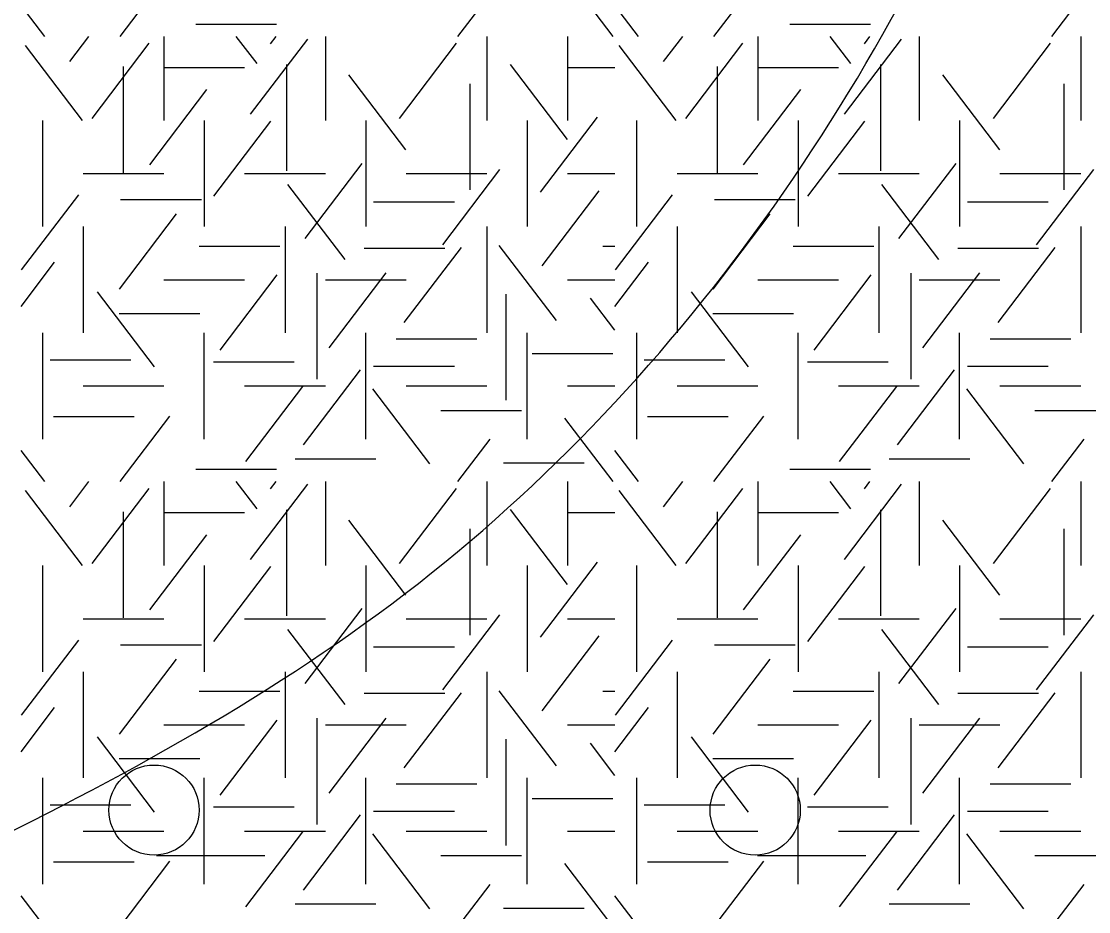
# Model space of a CAD drawing. Extents: x 419101 to 420177, y 4451541 to 4452254.
# Drawn here: x 419893.66 to 419911.42, y 4451670.27 to 4451685.09 of the extents above; entities that cross this region are included whole.
import ezdxf

# ---------------------------------------------------------------- set-up
doc = ezdxf.new("R2010")
doc.units = 0
doc.layers.add('3_HALİHAZIR', color=7, linetype='Continuous')
doc.layers.add('Level 41', color=7, linetype='Continuous')

msp = doc.modelspace()

# ---------------------------------------------------------------- linework, layer by layer
at = {"layer": '3_HALİHAZIR'}
for p, q in [((419895.909, 4451671.207), (419897.709, 4451671.207)), ((419905.909, 4451671.207), (419907.709, 4451671.207))]:
    msp.add_line(p, q, dxfattribs=at)
for centre in [(419895.868, 4451671.96), (419905.868, 4451671.96)]:
    msp.add_circle(centre, 0.75, dxfattribs=at)
for points in [[(419863.518, 4451653.286), (419875.281, 4451661.721), (419884.647, 4451667.369), (419900.486, 4451675.908), (419910.541, 4451690.508), (419912.665, 4451698.792)], [(419903.245, 4451652.867), (419908.888, 4451656.212), (419913.846, 4451662.961), (419919.769, 4451672.327), (419922.386, 4451685.274), (419924.026, 4451697.625)]]:
    msp.add_spline(points, degree=3, dxfattribs=at)
at = {"layer": 'Level 41'}
for p, q in [((419895.303, 4451684.836), (419896.132, 4451685.927)), ((419905.182, 4451684.836), (419906.011, 4451685.927)), ((419903.506, 4451684.836), (419902.704, 4451685.892)), ((419900.923, 4451684.836), (419901.46, 4451685.542)), ((419910.802, 4451684.836), (419911.339, 4451685.542)), ((419894.05, 4451684.836), (419893.656, 4451685.354)), ((419903.929, 4451684.836), (419903.535, 4451685.354)), ((419896.565, 4451685.042), (419897.908, 4451685.042)), ((419906.444, 4451685.042), (419907.787, 4451685.042)), ((419894.466, 4451684.419), (419894.783, 4451684.836)), ((419896.032, 4451684.836), (419896.032, 4451683.438)), ((419897.581, 4451684.384), (419897.237, 4451684.836)), ((419897.807, 4451684.716), (419897.898, 4451684.836)), ((419898.718, 4451684.836), (419898.718, 4451683.438)), ((419901.404, 4451684.836), (419901.404, 4451683.438)), ((419902.747, 4451684.836), (419902.747, 4451683.438)), ((419902.747, 4451684.836), (419902.747, 4451683.438)), ((419904.345, 4451684.419), (419904.662, 4451684.836)), ((419905.911, 4451684.836), (419905.911, 4451683.438)), ((419907.46, 4451684.384), (419907.116, 4451684.836)), ((419907.686, 4451684.716), (419907.777, 4451684.836)), ((419908.597, 4451684.836), (419908.597, 4451683.438)), ((419911.283, 4451684.836), (419911.283, 4451683.438)), ((419894.677, 4451683.438), (419893.728, 4451684.688)), ((419894.837, 4451683.473), (419895.786, 4451684.723)), ((419897.474, 4451683.542), (419898.424, 4451684.792)), ((419899.951, 4451683.473), (419900.9, 4451684.723)), ((419904.556, 4451683.438), (419903.607, 4451684.688)), ((419904.716, 4451683.473), (419905.665, 4451684.723)), ((419907.353, 4451683.542), (419908.303, 4451684.792)), ((419909.83, 4451683.473), (419910.779, 4451684.723)), ((419895.357, 4451684.334), (419895.357, 4451682.567)), ((419896.032, 4451684.322), (419897.375, 4451684.322)), ((419898.074, 4451684.369), (419898.074, 4451682.602)), ((419902.748, 4451683.122), (419901.799, 4451684.371)), ((419902.747, 4451684.322), (419903.535, 4451684.322)), ((419905.236, 4451684.334), (419905.236, 4451682.567)), ((419905.911, 4451684.322), (419907.254, 4451684.322)), ((419907.953, 4451684.369), (419907.953, 4451682.602)), ((419900.058, 4451682.947), (419899.109, 4451684.196)), ((419909.937, 4451682.947), (419908.988, 4451684.196)), ((419895.797, 4451682.701), (419896.746, 4451683.951)), ((419901.122, 4451684.048), (419901.122, 4451682.281)), ((419905.676, 4451682.701), (419906.625, 4451683.951)), ((419911.001, 4451684.048), (419911.001, 4451682.281)), ((419894.018, 4451681.671), (419894.018, 4451683.438)), ((419896.704, 4451683.438), (419896.704, 4451681.671)), ((419896.863, 4451682.176), (419897.812, 4451683.426)), ((419899.39, 4451683.438), (419899.39, 4451681.671)), ((419902.076, 4451683.438), (419902.076, 4451681.671)), ((419902.076, 4451683.438), (419902.076, 4451681.671)), ((419902.296, 4451682.245), (419903.245, 4451683.495)), ((419903.897, 4451681.671), (419903.897, 4451683.438)), ((419906.583, 4451683.438), (419906.583, 4451681.671)), ((419906.742, 4451682.176), (419907.691, 4451683.426)), ((419909.269, 4451683.438), (419909.269, 4451681.671)), ((419898.38, 4451681.475), (419899.331, 4451682.724)), ((419908.259, 4451681.475), (419909.21, 4451682.724)), ((419894.689, 4451682.554), (419896.032, 4451682.554)), ((419897.375, 4451682.554), (419898.718, 4451682.554)), ((419900.061, 4451682.554), (419901.404, 4451682.554)), ((419900.671, 4451681.37), (419901.62, 4451682.62)), ((419902.747, 4451682.554), (419903.535, 4451682.554)), ((419904.568, 4451682.554), (419905.911, 4451682.554)), ((419907.254, 4451682.554), (419908.597, 4451682.554)), ((419909.94, 4451682.554), (419911.283, 4451682.554)), ((419910.55, 4451681.37), (419911.499, 4451682.62)), ((419899.046, 4451681.125), (419898.096, 4451682.374)), ((419908.925, 4451681.125), (419907.975, 4451682.374)), ((419893.666, 4451680.95), (419894.615, 4451682.199)), ((419902.322, 4451681.019), (419903.272, 4451682.268)), ((419903.545, 4451680.95), (419904.494, 4451682.199)), ((419895.313, 4451682.12), (419896.656, 4451682.12)), ((419899.521, 4451682.084), (419900.864, 4451682.084)), ((419905.192, 4451682.12), (419906.535, 4451682.12)), ((419909.4, 4451682.084), (419910.743, 4451682.084)), ((419895.291, 4451680.633), (419896.24, 4451681.883)), ((419905.17, 4451680.633), (419906.119, 4451681.883)), ((419894.689, 4451681.671), (419894.689, 4451679.904)), ((419898.047, 4451681.671), (419898.047, 4451679.904)), ((419901.404, 4451681.671), (419901.404, 4451679.904)), ((419904.568, 4451681.671), (419904.568, 4451679.904)), ((419907.926, 4451681.671), (419907.926, 4451679.904)), ((419911.283, 4451681.671), (419911.283, 4451679.904)), ((419896.619, 4451681.347), (419897.962, 4451681.347)), ((419899.361, 4451681.314), (419900.704, 4451681.314)), ((419900.031, 4451680.073), (419900.981, 4451681.323)), ((419902.561, 4451680.107), (419901.612, 4451681.356)), ((419903.331, 4451681.347), (419903.535, 4451681.347)), ((419906.498, 4451681.347), (419907.841, 4451681.347)), ((419909.24, 4451681.314), (419910.583, 4451681.314)), ((419909.91, 4451680.073), (419910.86, 4451681.323)), ((419893.656, 4451680.341), (419894.215, 4451681.077)), ((419903.535, 4451680.341), (419904.094, 4451681.077)), ((419896.032, 4451680.787), (419897.375, 4451680.787)), ((419896.968, 4451679.617), (419897.918, 4451680.867)), ((419898.579, 4451680.899), (419898.579, 4451679.131)), ((419898.718, 4451680.787), (419900.061, 4451680.787)), ((419898.779, 4451679.653), (419899.728, 4451680.902)), ((419902.747, 4451680.787), (419903.535, 4451680.787)), ((419905.911, 4451680.787), (419907.254, 4451680.787)), ((419906.847, 4451679.617), (419907.797, 4451680.867)), ((419908.458, 4451680.899), (419908.458, 4451679.131)), ((419908.597, 4451680.787), (419909.94, 4451680.787)), ((419908.658, 4451679.653), (419909.607, 4451680.902)), ((419895.876, 4451679.336), (419894.927, 4451680.586)), ((419905.755, 4451679.336), (419904.806, 4451680.586)), ((419901.722, 4451680.549), (419901.722, 4451678.781)), ((419903.535, 4451679.947), (419903.129, 4451680.481)), ((419895.286, 4451680.227), (419896.629, 4451680.227)), ((419905.165, 4451680.227), (419906.508, 4451680.227)), ((419894.018, 4451678.136), (419894.018, 4451679.904)), ((419896.704, 4451678.136), (419896.704, 4451679.904)), ((419899.39, 4451678.136), (419899.39, 4451679.904)), ((419902.076, 4451678.136), (419902.076, 4451679.904)), ((419903.897, 4451678.136), (419903.897, 4451679.904)), ((419906.583, 4451678.136), (419906.583, 4451679.904)), ((419909.269, 4451678.136), (419909.269, 4451679.904)), ((419899.895, 4451679.806), (419901.238, 4451679.806)), ((419909.774, 4451679.806), (419911.117, 4451679.806)), ((419902.158, 4451679.561), (419903.501, 4451679.561)), ((419894.141, 4451679.455), (419895.484, 4451679.455)), ((419896.858, 4451679.421), (419898.201, 4451679.421)), ((419899.521, 4451679.35), (419900.864, 4451679.35)), ((419904.02, 4451679.455), (419905.363, 4451679.455)), ((419906.737, 4451679.421), (419908.08, 4451679.421)), ((419909.4, 4451679.35), (419910.743, 4451679.35)), ((419898.354, 4451678.039), (419899.303, 4451679.289)), ((419908.233, 4451678.039), (419909.182, 4451679.289)), ((419894.689, 4451679.02), (419896.032, 4451679.02)), ((419897.375, 4451679.02), (419898.718, 4451679.02)), ((419897.394, 4451677.76), (419898.343, 4451679.009)), ((419900.457, 4451677.725), (419899.507, 4451678.974)), ((419900.061, 4451679.02), (419901.404, 4451679.02)), ((419902.747, 4451679.02), (419903.535, 4451679.02)), ((419904.568, 4451679.02), (419905.911, 4451679.02)), ((419907.254, 4451679.02), (419908.597, 4451679.02)), ((419907.273, 4451677.76), (419908.222, 4451679.009)), ((419910.336, 4451677.725), (419909.386, 4451678.974)), ((419909.94, 4451679.02), (419911.283, 4451679.02)), ((419894.195, 4451678.509), (419895.537, 4451678.509)), ((419895.303, 4451677.427), (419896.132, 4451678.518)), ((419900.64, 4451678.613), (419901.983, 4451678.613)), ((419903.506, 4451677.427), (419902.704, 4451678.483)), ((419904.074, 4451678.509), (419905.416, 4451678.509)), ((419905.182, 4451677.427), (419906.011, 4451678.518)), ((419910.519, 4451678.613), (419911.862, 4451678.613)), ((419900.923, 4451677.427), (419901.46, 4451678.133)), ((419910.802, 4451677.427), (419911.339, 4451678.133)), ((419894.05, 4451677.427), (419893.656, 4451677.945)), ((419903.929, 4451677.427), (419903.535, 4451677.945)), ((419898.217, 4451677.808), (419899.56, 4451677.808)), ((419901.679, 4451677.739), (419903.022, 4451677.739)), ((419908.096, 4451677.808), (419909.439, 4451677.808)), ((419896.565, 4451677.633), (419897.908, 4451677.633)), ((419906.444, 4451677.633), (419907.787, 4451677.633)), ((419894.466, 4451677.01), (419894.783, 4451677.427)), ((419896.032, 4451677.427), (419896.032, 4451676.029)), ((419897.581, 4451676.975), (419897.237, 4451677.427)), ((419897.474, 4451676.133), (419898.424, 4451677.383)), ((419897.807, 4451677.307), (419897.898, 4451677.427)), ((419898.718, 4451677.427), (419898.718, 4451676.029)), ((419901.404, 4451677.427), (419901.404, 4451676.029)), ((419902.747, 4451677.427), (419902.747, 4451676.029)), ((419902.747, 4451677.427), (419902.747, 4451676.029)), ((419904.345, 4451677.01), (419904.662, 4451677.427)), ((419905.911, 4451677.427), (419905.911, 4451676.029)), ((419907.46, 4451676.975), (419907.116, 4451677.427)), ((419907.353, 4451676.133), (419908.303, 4451677.383)), ((419907.686, 4451677.307), (419907.777, 4451677.427)), ((419908.597, 4451677.427), (419908.597, 4451676.029)), ((419911.283, 4451677.427), (419911.283, 4451676.029)), ((419894.677, 4451676.029), (419893.728, 4451677.279)), ((419894.837, 4451676.064), (419895.786, 4451677.314)), ((419899.951, 4451676.064), (419900.9, 4451677.314)), ((419904.556, 4451676.029), (419903.607, 4451677.279)), ((419904.716, 4451676.064), (419905.665, 4451677.314)), ((419909.83, 4451676.064), (419910.779, 4451677.314)), ((419895.357, 4451676.925), (419895.357, 4451675.158)), ((419896.032, 4451676.913), (419897.375, 4451676.913)), ((419898.074, 4451676.96), (419898.074, 4451675.193)), ((419902.748, 4451675.713), (419901.799, 4451676.962)), ((419902.747, 4451676.913), (419903.535, 4451676.913)), ((419905.236, 4451676.925), (419905.236, 4451675.158)), ((419905.911, 4451676.913), (419907.254, 4451676.913)), ((419907.953, 4451676.96), (419907.953, 4451675.193)), ((419900.058, 4451675.538), (419899.109, 4451676.787)), ((419909.937, 4451675.538), (419908.988, 4451676.787)), ((419895.797, 4451675.292), (419896.746, 4451676.542)), ((419901.122, 4451676.639), (419901.122, 4451674.872)), ((419905.676, 4451675.292), (419906.625, 4451676.542)), ((419911.001, 4451676.639), (419911.001, 4451674.872)), ((419894.018, 4451674.262), (419894.018, 4451676.029)), ((419896.704, 4451676.029), (419896.704, 4451674.262)), ((419896.863, 4451674.767), (419897.812, 4451676.017)), ((419899.39, 4451676.029), (419899.39, 4451674.262)), ((419902.076, 4451676.029), (419902.076, 4451674.262)), ((419902.076, 4451676.029), (419902.076, 4451674.262)), ((419902.296, 4451674.836), (419903.245, 4451676.086)), ((419903.897, 4451674.262), (419903.897, 4451676.029)), ((419906.583, 4451676.029), (419906.583, 4451674.262)), ((419906.742, 4451674.767), (419907.691, 4451676.017)), ((419909.269, 4451676.029), (419909.269, 4451674.262)), ((419898.38, 4451674.066), (419899.331, 4451675.315)), ((419908.259, 4451674.066), (419909.21, 4451675.315)), ((419894.689, 4451675.145), (419896.032, 4451675.145)), ((419897.375, 4451675.145), (419898.718, 4451675.145)), ((419900.061, 4451675.145), (419901.404, 4451675.145)), ((419900.671, 4451673.961), (419901.62, 4451675.211)), ((419902.747, 4451675.145), (419903.535, 4451675.145)), ((419904.568, 4451675.145), (419905.911, 4451675.145)), ((419907.254, 4451675.145), (419908.597, 4451675.145)), ((419909.94, 4451675.145), (419911.283, 4451675.145)), ((419910.55, 4451673.961), (419911.499, 4451675.211)), ((419899.046, 4451673.716), (419898.096, 4451674.965)), ((419908.925, 4451673.716), (419907.975, 4451674.965)), ((419893.666, 4451673.541), (419894.615, 4451674.79)), ((419895.313, 4451674.711), (419896.656, 4451674.711)), ((419902.322, 4451673.61), (419903.272, 4451674.859)), ((419903.545, 4451673.541), (419904.494, 4451674.79)), ((419905.192, 4451674.711), (419906.535, 4451674.711)), ((419899.521, 4451674.675), (419900.864, 4451674.675)), ((419909.4, 4451674.675), (419910.743, 4451674.675)), ((419895.291, 4451673.224), (419896.24, 4451674.474)), ((419905.17, 4451673.224), (419906.119, 4451674.474)), ((419894.689, 4451674.262), (419894.689, 4451672.495)), ((419898.047, 4451674.262), (419898.047, 4451672.495)), ((419901.404, 4451674.262), (419901.404, 4451672.495)), ((419904.568, 4451674.262), (419904.568, 4451672.495)), ((419907.926, 4451674.262), (419907.926, 4451672.495)), ((419911.283, 4451674.262), (419911.283, 4451672.495)), ((419896.619, 4451673.938), (419897.962, 4451673.938)), ((419899.361, 4451673.905), (419900.704, 4451673.905)), ((419900.031, 4451672.664), (419900.981, 4451673.914)), ((419902.561, 4451672.698), (419901.612, 4451673.947)), ((419903.331, 4451673.938), (419903.535, 4451673.938)), ((419906.498, 4451673.938), (419907.841, 4451673.938)), ((419909.24, 4451673.905), (419910.583, 4451673.905)), ((419909.91, 4451672.664), (419910.86, 4451673.914)), ((419893.656, 4451672.932), (419894.215, 4451673.668)), ((419903.535, 4451672.932), (419904.094, 4451673.668)), ((419898.579, 4451673.49), (419898.579, 4451671.722)), ((419898.779, 4451672.244), (419899.728, 4451673.493)), ((419908.458, 4451673.49), (419908.458, 4451671.722)), ((419908.658, 4451672.244), (419909.607, 4451673.493)), ((419896.032, 4451673.378), (419897.375, 4451673.378)), ((419896.968, 4451672.208), (419897.918, 4451673.458)), ((419898.718, 4451673.378), (419900.061, 4451673.378)), ((419902.747, 4451673.378), (419903.535, 4451673.378)), ((419905.911, 4451673.378), (419907.254, 4451673.378)), ((419906.847, 4451672.208), (419907.797, 4451673.458)), ((419908.597, 4451673.378), (419909.94, 4451673.378)), ((419895.876, 4451671.927), (419894.927, 4451673.177)), ((419901.722, 4451673.14), (419901.722, 4451671.372)), ((419905.755, 4451671.927), (419904.806, 4451673.177)), ((419903.535, 4451672.538), (419903.129, 4451673.072)), ((419895.286, 4451672.818), (419896.629, 4451672.818)), ((419905.165, 4451672.818), (419906.508, 4451672.818)), ((419894.018, 4451670.727), (419894.018, 4451672.495)), ((419896.704, 4451670.727), (419896.704, 4451672.495)), ((419899.39, 4451670.727), (419899.39, 4451672.495)), ((419902.076, 4451670.727), (419902.076, 4451672.495)), ((419903.897, 4451670.727), (419903.897, 4451672.495)), ((419906.583, 4451670.727), (419906.583, 4451672.495)), ((419909.269, 4451670.727), (419909.269, 4451672.495)), ((419899.895, 4451672.397), (419901.238, 4451672.397)), ((419909.774, 4451672.397), (419911.117, 4451672.397)), ((419902.158, 4451672.152), (419903.501, 4451672.152)), ((419894.141, 4451672.046), (419895.484, 4451672.046)), ((419896.858, 4451672.012), (419898.201, 4451672.012)), ((419898.354, 4451670.63), (419899.303, 4451671.88)), ((419899.521, 4451671.941), (419900.864, 4451671.941)), ((419904.02, 4451672.046), (419905.363, 4451672.046)), ((419906.737, 4451672.012), (419908.08, 4451672.012)), ((419908.233, 4451670.63), (419909.182, 4451671.88)), ((419909.4, 4451671.941), (419910.743, 4451671.941)), ((419894.689, 4451671.611), (419896.032, 4451671.611)), ((419897.375, 4451671.611), (419898.718, 4451671.611)), ((419897.394, 4451670.351), (419898.343, 4451671.6)), ((419900.457, 4451670.316), (419899.507, 4451671.565)), ((419900.061, 4451671.611), (419901.404, 4451671.611)), ((419902.747, 4451671.611), (419903.535, 4451671.611)), ((419904.568, 4451671.611), (419905.911, 4451671.611)), ((419907.254, 4451671.611), (419908.597, 4451671.611)), ((419907.273, 4451670.351), (419908.222, 4451671.6)), ((419910.336, 4451670.316), (419909.386, 4451671.565)), ((419909.94, 4451671.611), (419911.283, 4451671.611)), ((419900.64, 4451671.204), (419901.983, 4451671.204)), ((419910.519, 4451671.204), (419911.862, 4451671.204)), ((419894.195, 4451671.1), (419895.537, 4451671.1)), ((419895.303, 4451670.018), (419896.132, 4451671.109)), ((419903.506, 4451670.018), (419902.704, 4451671.074)), ((419904.074, 4451671.1), (419905.416, 4451671.1)), ((419905.182, 4451670.018), (419906.011, 4451671.109)), ((419900.923, 4451670.018), (419901.46, 4451670.724)), ((419910.802, 4451670.018), (419911.339, 4451670.724)), ((419894.05, 4451670.018), (419893.656, 4451670.536)), ((419903.929, 4451670.018), (419903.535, 4451670.536)), ((419898.217, 4451670.399), (419899.56, 4451670.399)), ((419901.679, 4451670.33), (419903.022, 4451670.33)), ((419908.096, 4451670.399), (419909.439, 4451670.399))]:
    msp.add_line(p, q, dxfattribs=at)

doc.saveas('drawing.dxf')
